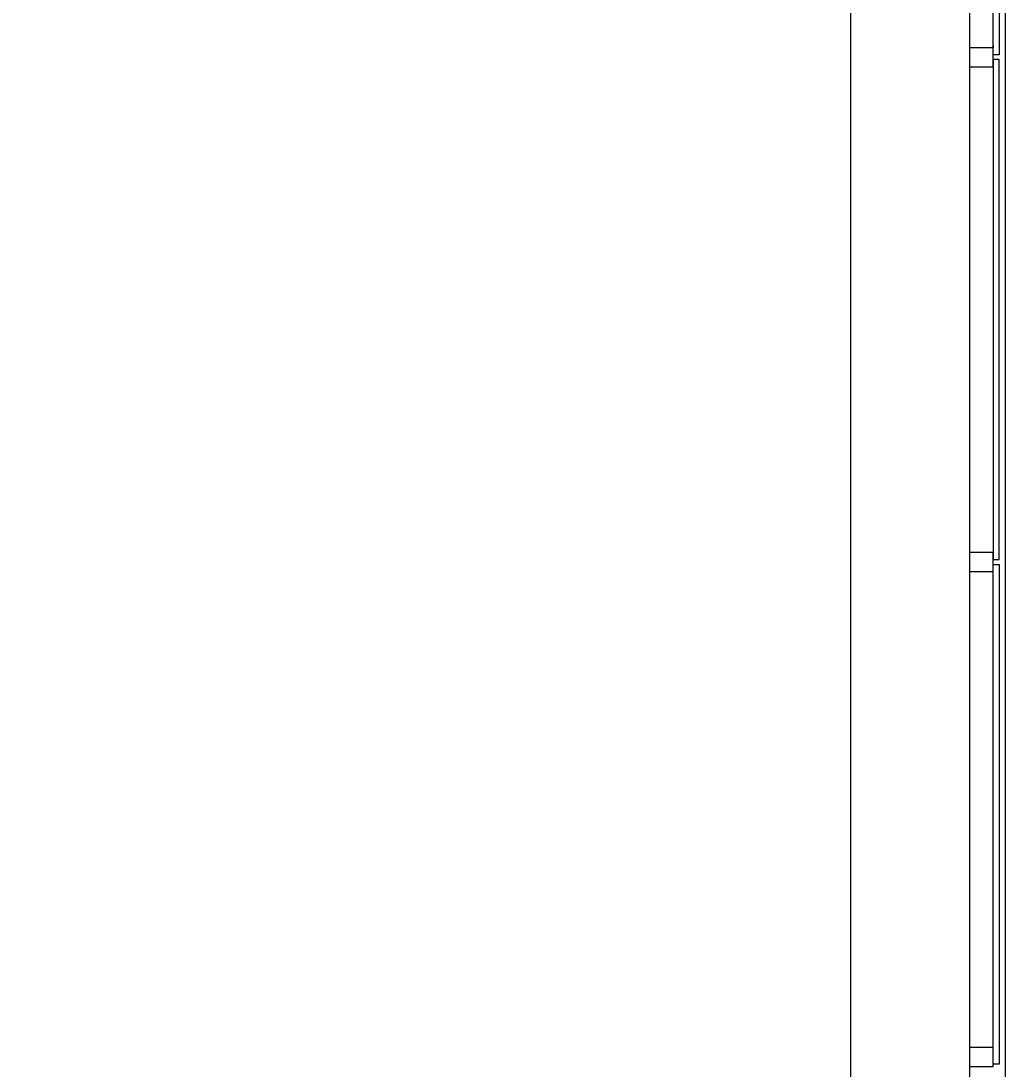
# Model space of a CAD drawing. Extents: x -264222 to -263592, y -1242345 to -1242048.
# Drawn here: x -263799.028 to -263794.893, y -1242153.572 to -1242149.17 of the extents above; entities that cross this region are included whole.
import ezdxf

# ---------------------------------------------------------------- set-up
doc = ezdxf.new("R2010")
doc.units = 0
doc.layers.add('HESCON_OSI_STAVBY_KFA', color=7, linetype='Continuous')
doc.layers.add('KFA_2D_SITUACIA_DSP', color=7, linetype='Continuous')

msp = doc.modelspace()

# ---------------------------------------------------------------- linework, layer by layer
at = {"layer": 'HESCON_OSI_STAVBY_KFA'}
msp.add_line((-263795.5428, -1242083.2372), (-263795.5428, -1242246.7072), dxfattribs=at)
at = {"layer": 'KFA_2D_SITUACIA_DSP'}
for p, q in [((-263795.0428, -1242101.7691), (-263795.0428, -1242226.9954)), ((-263794.9427, -1242149.3123), (-263794.9427, -1242147.2123)), ((-263794.9177, -1242147.2123), (-263794.9177, -1242149.3123)), ((-263794.9427, -1242149.2823), (-263795.0427, -1242149.2823)), ((-263795.0427, -1242149.2823), (-263795.0427, -1242149.3623)), ((-263794.9427, -1242149.2723), (-263794.9427, -1242149.2823)), ((-263794.9427, -1242149.3623), (-263794.9427, -1242149.2723)), ((-263794.9177, -1242149.3123), (-263794.9427, -1242149.3123)), ((-263794.9177, -1242149.3323), (-263794.9427, -1242149.3323)), ((-263794.9427, -1242149.3323), (-263794.9427, -1242151.4323)), ((-263794.9177, -1242151.4323), (-263794.9177, -1242149.3323)), ((-263795.0427, -1242149.3623), (-263794.9427, -1242149.3623)), ((-263794.9427, -1242151.4023), (-263795.0427, -1242151.4023)), ((-263795.0427, -1242151.4023), (-263795.0427, -1242151.4823)), ((-263794.9427, -1242151.4423), (-263794.9427, -1242151.4023)), ((-263794.9427, -1242151.4323), (-263794.9177, -1242151.4323)), ((-263794.9427, -1242151.4823), (-263794.9427, -1242151.4423)), ((-263795.0427, -1242151.4823), (-263794.9427, -1242151.4823)), ((-263794.9427, -1242153.5523), (-263794.9427, -1242151.4523)), ((-263794.9427, -1242151.4523), (-263794.9177, -1242151.4523)), ((-263794.9177, -1242151.4523), (-263794.9177, -1242153.5523)), ((-263794.9427, -1242153.4823), (-263795.0427, -1242153.4823)), ((-263795.0427, -1242153.4823), (-263795.0427, -1242153.5623)), ((-263794.9427, -1242153.5223), (-263794.9427, -1242153.4823)), ((-263795.0427, -1242153.5623), (-263794.9427, -1242153.5623)), ((-263794.9427, -1242153.5623), (-263794.9427, -1242153.5223)), ((-263794.9177, -1242153.5523), (-263794.9427, -1242153.5523))]:
    msp.add_line(p, q, dxfattribs=at)
msp.add_lwpolyline([(-263794.8928, -1242227.3822), (-263808.9678, -1242241.4572), (-263894.9678, -1242241.4572), (-263909.0428, -1242227.3822), (-263909.0428, -1242196.3327), (-263914.1428, -1242196.3327), (-263914.1428, -1242132.4327), (-263909.0428, -1242132.4327), (-263909.0428, -1242101.3822), (-263894.9678, -1242087.3072), (-263808.9678, -1242087.3072), (-263794.8928, -1242101.3822), (-263794.8928, -1242227.3822)], dxfattribs=at)

doc.saveas('drawing.dxf')
